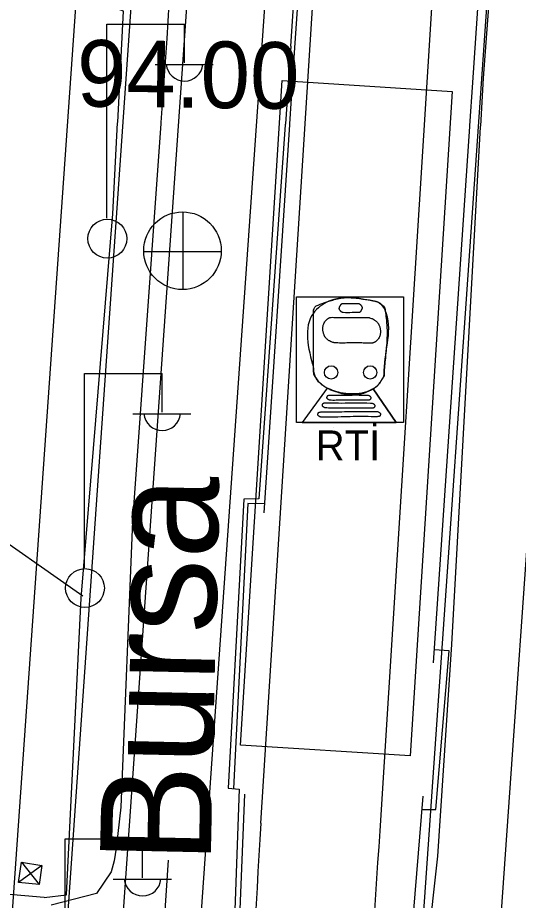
# Model space of a CAD drawing. Extents: x 417995 to 421451, y 4454518 to 4458015.
# Drawn here: x 420182 to 420227.2, y 4455050.2 to 4455129.8 of the extents above; entities that cross this region are included whole.
import ezdxf

# ---------------------------------------------------------------- set-up
doc = ezdxf.new("R2010")
doc.units = 0
for name, color, linetype in [('B_Sundurma', 7, 'Continuous'), ('KALDIRIM_FAT', 7, 'Continuous'), ('LJ_SEMBOL', 7, 'Continuous'), ('PL_RAY_ISTASYON', 7, 'Continuous'), ('PL_RAYLI_TOPLU_TAŞIMA_İST', 7, 'Continuous'), ('RAYLI_TOPLU_TAŞIMA_HATTI', 7, 'Continuous'), ('S_Elektrik_Diregi', 7, 'Continuous'), ('S_Istikamet_Oku', 7, 'Continuous'), ('S_Rogar_Kapagi', 7, 'Continuous'), ('Sinir_Duvar_tek_tarafa_ait', 7, 'Continuous'), ('Sinir_Ist_Duvari', 7, 'Continuous'), ('Y_Cadde_Yol', 7, 'Continuous'), ('Y_Yol_Kotu', 7, 'Continuous'), ('Yol_Kaldirim_kenari_bordurtasi', 7, 'Continuous'), ('Yol_Sose', 7, 'Continuous')]:
    doc.layers.add(name, color=color, linetype=linetype)

msp = doc.modelspace()

# ---------------------------------------------------------------- linework, layer by layer
at = {"layer": 'B_Sundurma'}
for p, q in [((420184.191, 4455053.372), (420182.096, 4455051.831)), ((420182.376, 4455053.675), (420183.947, 4455051.653))]:
    msp.add_line(p, q, dxfattribs=at)
msp.add_lwpolyline([(420182.376, 4455053.675), (420184.191, 4455053.372), (420183.947, 4455051.653), (420182.096, 4455051.831)], close=True, dxfattribs=at)
at = {"layer": 'KALDIRIM_FAT'}
for p, q in [((420215.941, 4455540.771), (420179.403, 4455019.046)), ((420220.931, 4455540.455), (420184.394, 4455018.739)), ((420225.921, 4455540.139), (420189.385, 4455018.433)), ((420232.907, 4455539.696), (420196.372, 4455018.004)), ((420252.867, 4455538.431), (420216.335, 4455016.779)), ((420259.854, 4455537.989), (420223.322, 4455016.351))]:
    msp.add_line(p, q, dxfattribs=at)
at = {"layer": 'LJ_SEMBOL'}
for p, q in [((420209.94, 4455096.382), (420207.693, 4455093.285)), ((420209.94, 4455096.382), (420207.693, 4455093.285)), ((420214.068, 4455096.308), (420216.154, 4455093.285)), ((420216.154, 4455093.285), (420214.068, 4455096.308)), ((420207.693, 4455093.285), (420216.154, 4455093.285))]:
    msp.add_line(p, q, dxfattribs=at)
msp.add_lwpolyline([(420207.153, 4455104.607), (420216.805, 4455104.607), (420216.805, 4455093.285), (420207.153, 4455093.285)], close=True, dxfattribs=at)
for centre in [(420210.288, 4455097.796), (420210.288, 4455097.796), (420213.81, 4455097.796), (420213.81, 4455097.796)]:
    msp.add_circle(centre, 0.601, dxfattribs=at)
for points in [[(420208.692, 4455098.181), (420208.692, 4455103.137), (420210.094, 4455104.212), (420213.764, 4455104.302), (420214.838, 4455103.913), (420215.166, 4455103.406), (420215.077, 4455097.972), (420214.975, 4455097.31), (420214.858, 4455097.131), (420214.689, 4455096.868), (420213.943, 4455096.241), (420210.243, 4455096.241), (420209.467, 4455096.688), (420209.02, 4455097.136), (420208.71, 4455097.867), (420208.692, 4455098.181)], [(420212.18, 4455103.183), (420211.375, 4455103.186), (420211.351, 4455103.188), (420211.327, 4455103.192), (420211.283, 4455103.208), (420211.261, 4455103.22), (420211.24, 4455103.233), (420211.22, 4455103.247), (420211.202, 4455103.263), (420211.183, 4455103.281), (420211.164, 4455103.3), (420211.13, 4455103.34), (420211.098, 4455103.382), (420211.068, 4455103.425), (420211.049, 4455103.459), (420211.037, 4455103.494), (420211.029, 4455103.569), (420211.031, 4455103.588), (420211.033, 4455103.607), (420211.041, 4455103.645), (420211.053, 4455103.681), (420211.068, 4455103.715), (420211.091, 4455103.761), (420211.115, 4455103.81), (420211.141, 4455103.858), (420211.155, 4455103.881), (420211.17, 4455103.904), (420211.184, 4455103.925), (420211.2, 4455103.943), (420211.218, 4455103.96), (420211.238, 4455103.976), (420211.257, 4455103.989), (420211.278, 4455103.998), (420211.3, 4455104.003), (420211.324, 4455104.005), (420211.733, 4455104.005), (420211.922, 4455104.013)], [(420211.045, 4455103.469), (420211.037, 4455103.494), (420211.033, 4455103.513), (420211.031, 4455103.532), (420211.029, 4455103.569), (420211.031, 4455103.588), (420211.033, 4455103.607), (420211.041, 4455103.645), (420211.053, 4455103.681), (420211.068, 4455103.715), (420211.091, 4455103.761), (420211.115, 4455103.81), (420211.141, 4455103.858), (420211.155, 4455103.881), (420211.17, 4455103.904), (420211.184, 4455103.925), (420211.2, 4455103.943), (420211.218, 4455103.96), (420211.238, 4455103.976), (420211.257, 4455103.989), (420211.278, 4455103.998), (420211.3, 4455104.003), (420211.324, 4455104.005), (420211.426, 4455104.005), (420211.528, 4455104.004), (420211.631, 4455104.003), (420211.733, 4455104.005), (420211.922, 4455104.013)], [(420211.922, 4455104.013), (420212.737, 4455104.002), (420212.761, 4455104.001), (420212.784, 4455103.996), (420212.829, 4455103.981), (420212.851, 4455103.969), (420212.872, 4455103.956), (420212.891, 4455103.941), (420212.91, 4455103.925), (420212.929, 4455103.907), (420212.947, 4455103.889), (420212.982, 4455103.849), (420213.014, 4455103.807), (420213.044, 4455103.764), (420213.062, 4455103.73), (420213.075, 4455103.694), (420213.082, 4455103.62), (420213.081, 4455103.601), (420213.079, 4455103.582), (420213.071, 4455103.544), (420213.059, 4455103.508), (420213.044, 4455103.474), (420213.021, 4455103.427), (420212.997, 4455103.378), (420212.971, 4455103.331), (420212.957, 4455103.307), (420212.942, 4455103.284), (420212.928, 4455103.264), (420212.912, 4455103.245), (420212.894, 4455103.228), (420212.874, 4455103.212), (420212.855, 4455103.2), (420212.834, 4455103.191), (420212.812, 4455103.185), (420212.788, 4455103.183), (420212.379, 4455103.183), (420212.18, 4455103.183)], [(420211.922, 4455104.013), (420212.737, 4455104.002), (420212.761, 4455104.001), (420212.784, 4455103.996), (420212.829, 4455103.981), (420212.851, 4455103.969), (420212.872, 4455103.956), (420212.891, 4455103.941), (420212.91, 4455103.925), (420212.929, 4455103.907), (420212.947, 4455103.889), (420212.982, 4455103.849), (420213.014, 4455103.807), (420213.044, 4455103.764), (420213.062, 4455103.73), (420213.067, 4455103.719)], [(420212.18, 4455103.183), (420211.375, 4455103.186), (420211.351, 4455103.188), (420211.327, 4455103.192), (420211.283, 4455103.208), (420211.261, 4455103.22), (420211.24, 4455103.233), (420211.22, 4455103.247), (420211.202, 4455103.263), (420211.183, 4455103.281), (420211.164, 4455103.3), (420211.13, 4455103.34), (420211.098, 4455103.382), (420211.068, 4455103.425), (420211.049, 4455103.459), (420211.045, 4455103.469)], [(420213.067, 4455103.719), (420213.075, 4455103.694), (420213.078, 4455103.676), (420213.081, 4455103.657), (420213.082, 4455103.62), (420213.081, 4455103.601), (420213.079, 4455103.582), (420213.071, 4455103.544), (420213.059, 4455103.508), (420213.044, 4455103.474), (420213.021, 4455103.427), (420212.997, 4455103.378), (420212.971, 4455103.331), (420212.957, 4455103.307), (420212.942, 4455103.284), (420212.928, 4455103.264), (420212.912, 4455103.245), (420212.894, 4455103.228), (420212.874, 4455103.212), (420212.855, 4455103.2), (420212.834, 4455103.191), (420212.812, 4455103.185), (420212.788, 4455103.183), (420212.379, 4455103.183), (420212.18, 4455103.183)], [(420212.037, 4455100.455), (420210.724, 4455100.454), (420210.625, 4455100.461), (420210.528, 4455100.478), (420210.339, 4455100.538), (420210.156, 4455100.629), (420210.067, 4455100.684), (420209.979, 4455100.744), (420209.887, 4455100.819), (420209.807, 4455100.906), (420209.737, 4455101.005), (420209.706, 4455101.057), (420209.678, 4455101.113), (420209.628, 4455101.233), (420209.592, 4455101.355), (420209.566, 4455101.478), (420209.55, 4455101.602), (420209.544, 4455101.726), (420209.55, 4455101.852), (420209.569, 4455101.977), (420209.602, 4455102.101), (420209.669, 4455102.266), (420209.762, 4455102.416), (420209.799, 4455102.46), (420209.838, 4455102.5), (420209.888, 4455102.547), (420209.94, 4455102.592), (420209.994, 4455102.634), (420210.052, 4455102.674), (420210.172, 4455102.733), (420210.299, 4455102.757), (420210.531, 4455102.759), (420210.764, 4455102.759), (420211.229, 4455102.75), (420211.694, 4455102.742), (420211.926, 4455102.74), (420212.159, 4455102.742), (420212.247, 4455102.744)], [(420209.545, 4455101.775), (420209.55, 4455101.852), (420209.569, 4455101.977), (420209.602, 4455102.101), (420209.669, 4455102.266), (420209.762, 4455102.416), (420209.799, 4455102.46), (420209.838, 4455102.5), (420209.888, 4455102.547), (420209.94, 4455102.592), (420209.994, 4455102.634), (420210.052, 4455102.674), (420210.11, 4455102.707), (420210.14, 4455102.721), (420210.172, 4455102.733), (420210.235, 4455102.75), (420210.299, 4455102.757), (420210.531, 4455102.759), (420210.764, 4455102.759), (420211.229, 4455102.75), (420211.694, 4455102.742), (420211.926, 4455102.74), (420212.159, 4455102.742), (420212.247, 4455102.744)], [(420212.247, 4455102.744), (420213.561, 4455102.745), (420213.66, 4455102.738), (420213.757, 4455102.721), (420213.946, 4455102.66), (420214.128, 4455102.569), (420214.218, 4455102.515), (420214.306, 4455102.455), (420214.397, 4455102.38), (420214.478, 4455102.292), (420214.548, 4455102.194), (420214.578, 4455102.141), (420214.607, 4455102.086), (420214.656, 4455101.965), (420214.693, 4455101.844), (420214.718, 4455101.721), (420214.734, 4455101.597), (420214.74, 4455101.472), (420214.735, 4455101.347), (420214.716, 4455101.221), (420214.682, 4455101.098), (420214.615, 4455100.933), (420214.523, 4455100.783), (420214.486, 4455100.739), (420214.446, 4455100.698), (420214.396, 4455100.651), (420214.345, 4455100.607), (420214.29, 4455100.565), (420214.232, 4455100.525), (420214.113, 4455100.466), (420213.986, 4455100.442), (420213.753, 4455100.439), (420213.521, 4455100.44), (420213.056, 4455100.448), (420212.591, 4455100.457), (420212.358, 4455100.459), (420212.126, 4455100.457), (420212.037, 4455100.455)], [(420212.247, 4455102.744), (420213.561, 4455102.745), (420213.66, 4455102.738), (420213.757, 4455102.721), (420213.946, 4455102.66), (420213.993, 4455102.64), (420214.039, 4455102.618), (420214.128, 4455102.569), (420214.218, 4455102.515), (420214.306, 4455102.455), (420214.397, 4455102.38), (420214.478, 4455102.292), (420214.548, 4455102.194), (420214.578, 4455102.141), (420214.607, 4455102.086), (420214.656, 4455101.965), (420214.693, 4455101.844), (420214.718, 4455101.721), (420214.734, 4455101.597), (420214.74, 4455101.472), (420214.74, 4455101.423)], [(420212.037, 4455100.455), (420210.724, 4455100.454), (420210.625, 4455100.461), (420210.528, 4455100.478), (420210.339, 4455100.538), (420210.292, 4455100.559), (420210.246, 4455100.581), (420210.156, 4455100.629), (420210.067, 4455100.684), (420209.979, 4455100.744), (420209.887, 4455100.819), (420209.807, 4455100.906), (420209.737, 4455101.005), (420209.706, 4455101.057), (420209.678, 4455101.113), (420209.628, 4455101.233), (420209.592, 4455101.355), (420209.566, 4455101.478), (420209.55, 4455101.602), (420209.544, 4455101.726), (420209.545, 4455101.775)], [(420214.74, 4455101.423), (420214.735, 4455101.347), (420214.716, 4455101.221), (420214.682, 4455101.098), (420214.615, 4455100.933), (420214.523, 4455100.783), (420214.486, 4455100.739), (420214.446, 4455100.698), (420214.396, 4455100.651), (420214.345, 4455100.607), (420214.29, 4455100.565), (420214.232, 4455100.525), (420214.175, 4455100.492), (420214.144, 4455100.478), (420214.113, 4455100.466), (420214.05, 4455100.449), (420213.986, 4455100.442), (420213.753, 4455100.439), (420213.521, 4455100.44), (420213.056, 4455100.448), (420212.591, 4455100.457), (420212.358, 4455100.459), (420212.126, 4455100.457), (420212.037, 4455100.455)], [(420214.068, 4455096.308), (420213.943, 4455096.241), (420213.507, 4455096.059), (420213.05, 4455095.936), (420212.097, 4455095.853), (420211.142, 4455095.964), (420210.459, 4455096.158), (420210.243, 4455096.241), (420210.09, 4455096.308), (420209.94, 4455096.382)], [(420210.878, 4455095.288), (420210.306, 4455095.283), (420210.222, 4455095.288), (420210.141, 4455095.304), (420210.061, 4455095.337), (420210.022, 4455095.36), (420210.002, 4455095.374), (420209.983, 4455095.389), (420209.946, 4455095.429), (420209.923, 4455095.475), (420209.913, 4455095.523), (420209.913, 4455095.546), (420209.916, 4455095.567), (420209.931, 4455095.616), (420209.955, 4455095.666), (420209.988, 4455095.707), (420210.009, 4455095.721), (420210.033, 4455095.729), (420210.125, 4455095.743), (420210.217, 4455095.751), (420210.4, 4455095.757), (420210.584, 4455095.754), (420210.878, 4455095.756)], [(420210.878, 4455095.288), (420210.306, 4455095.283), (420210.222, 4455095.288), (420210.141, 4455095.304), (420210.061, 4455095.337), (420210.022, 4455095.36), (420210.002, 4455095.374), (420209.983, 4455095.389), (420209.946, 4455095.429), (420209.923, 4455095.475), (420209.913, 4455095.523), (420209.913, 4455095.546), (420209.916, 4455095.567), (420209.931, 4455095.616), (420209.955, 4455095.666), (420209.988, 4455095.707), (420210.009, 4455095.721), (420210.033, 4455095.729), (420210.125, 4455095.743), (420210.217, 4455095.751), (420210.4, 4455095.757), (420210.584, 4455095.754), (420210.878, 4455095.756)], [(420210.878, 4455095.756), (420213.48, 4455095.756), (420213.564, 4455095.752), (420213.645, 4455095.735), (420213.725, 4455095.703), (420213.764, 4455095.679), (420213.784, 4455095.666), (420213.803, 4455095.65), (420213.84, 4455095.61), (420213.863, 4455095.564), (420213.873, 4455095.517), (420213.873, 4455095.494), (420213.87, 4455095.472), (420213.855, 4455095.424), (420213.831, 4455095.374), (420213.797, 4455095.333), (420213.777, 4455095.318), (420213.753, 4455095.31), (420213.661, 4455095.297), (420213.569, 4455095.288), (420213.386, 4455095.283), (420213.202, 4455095.285), (420213.018, 4455095.288), (420210.878, 4455095.288)], [(420210.878, 4455095.756), (420213.48, 4455095.756), (420213.564, 4455095.752), (420213.645, 4455095.735), (420213.725, 4455095.703), (420213.764, 4455095.679), (420213.784, 4455095.666), (420213.803, 4455095.65), (420213.84, 4455095.61), (420213.863, 4455095.564), (420213.873, 4455095.517), (420213.873, 4455095.494), (420213.87, 4455095.472), (420213.855, 4455095.424), (420213.831, 4455095.374), (420213.797, 4455095.333), (420213.777, 4455095.318), (420213.753, 4455095.31), (420213.661, 4455095.297), (420213.569, 4455095.288), (420213.386, 4455095.283), (420213.202, 4455095.285), (420213.018, 4455095.288), (420210.878, 4455095.288)], [(420211.235, 4455094.569), (420209.898, 4455094.593), (420209.814, 4455094.597), (420209.733, 4455094.614), (420209.653, 4455094.646), (420209.614, 4455094.67), (420209.594, 4455094.683), (420209.575, 4455094.699), (420209.538, 4455094.739), (420209.515, 4455094.785), (420209.505, 4455094.832), (420209.505, 4455094.855), (420209.508, 4455094.877), (420209.523, 4455094.925), (420209.547, 4455094.975), (420209.581, 4455095.016), (420209.601, 4455095.031), (420209.625, 4455095.039), (420209.717, 4455095.052), (420209.809, 4455095.061), (420209.992, 4455095.066), (420210.176, 4455095.064), (420211.235, 4455095.037)], [(420211.235, 4455094.569), (420209.898, 4455094.593), (420209.814, 4455094.597), (420209.733, 4455094.614), (420209.653, 4455094.646), (420209.614, 4455094.67), (420209.594, 4455094.683), (420209.575, 4455094.699), (420209.538, 4455094.739), (420209.515, 4455094.785), (420209.505, 4455094.832), (420209.505, 4455094.855), (420209.508, 4455094.877), (420209.523, 4455094.925), (420209.547, 4455094.975), (420209.581, 4455095.016), (420209.601, 4455095.031), (420209.625, 4455095.039), (420209.717, 4455095.052), (420209.809, 4455095.061), (420209.992, 4455095.066), (420210.176, 4455095.064), (420211.235, 4455095.037)], [(420211.235, 4455095.037), (420213.837, 4455095.037), (420213.92, 4455095.032), (420214.001, 4455095.016), (420214.081, 4455094.984), (420214.12, 4455094.96), (420214.14, 4455094.946), (420214.159, 4455094.931), (420214.196, 4455094.891), (420214.22, 4455094.845), (420214.23, 4455094.797), (420214.23, 4455094.774), (420214.226, 4455094.753), (420214.212, 4455094.704), (420214.188, 4455094.655), (420214.154, 4455094.613), (420214.133, 4455094.599), (420214.109, 4455094.591), (420214.018, 4455094.577), (420213.926, 4455094.569), (420213.742, 4455094.563), (420213.558, 4455094.566), (420213.374, 4455094.569), (420211.235, 4455094.569)], [(420211.235, 4455095.037), (420213.837, 4455095.037), (420213.92, 4455095.032), (420214.001, 4455095.016), (420214.081, 4455094.984), (420214.12, 4455094.96), (420214.14, 4455094.946), (420214.159, 4455094.931), (420214.196, 4455094.891), (420214.22, 4455094.845), (420214.23, 4455094.797), (420214.23, 4455094.774), (420214.226, 4455094.753), (420214.212, 4455094.704), (420214.188, 4455094.655), (420214.154, 4455094.613), (420214.133, 4455094.599), (420214.109, 4455094.591), (420214.018, 4455094.577), (420213.926, 4455094.569), (420213.742, 4455094.563), (420213.558, 4455094.566), (420213.374, 4455094.569), (420211.235, 4455094.569)], [(420211.752, 4455093.807), (420209.487, 4455093.767), (420209.404, 4455093.772), (420209.323, 4455093.788), (420209.243, 4455093.821), (420209.204, 4455093.844), (420209.184, 4455093.858), (420209.165, 4455093.873), (420209.128, 4455093.913), (420209.104, 4455093.959), (420209.094, 4455094.007), (420209.094, 4455094.03), (420209.098, 4455094.052), (420209.112, 4455094.1), (420209.136, 4455094.15), (420209.17, 4455094.191), (420209.191, 4455094.205), (420209.215, 4455094.213), (420209.306, 4455094.227), (420209.398, 4455094.235), (420209.582, 4455094.241), (420209.766, 4455094.238), (420211.752, 4455094.275)], [(420211.752, 4455093.807), (420209.487, 4455093.767), (420209.404, 4455093.772), (420209.323, 4455093.788), (420209.243, 4455093.821), (420209.204, 4455093.844), (420209.184, 4455093.858), (420209.165, 4455093.873), (420209.128, 4455093.913), (420209.104, 4455093.959), (420209.094, 4455094.007), (420209.094, 4455094.03), (420209.098, 4455094.052), (420209.112, 4455094.1), (420209.136, 4455094.15), (420209.17, 4455094.191), (420209.191, 4455094.205), (420209.215, 4455094.213), (420209.306, 4455094.227), (420209.398, 4455094.235), (420209.582, 4455094.241), (420209.766, 4455094.238), (420211.752, 4455094.275)], [(420211.752, 4455094.275), (420214.354, 4455094.275), (420214.438, 4455094.271), (420214.519, 4455094.254), (420214.599, 4455094.222), (420214.638, 4455094.198), (420214.658, 4455094.184), (420214.677, 4455094.169), (420214.714, 4455094.129), (420214.737, 4455094.083), (420214.747, 4455094.036), (420214.747, 4455094.013), (420214.744, 4455093.991), (420214.729, 4455093.943), (420214.705, 4455093.893), (420214.672, 4455093.851), (420214.651, 4455093.837), (420214.627, 4455093.829), (420214.535, 4455093.816), (420214.443, 4455093.807), (420214.26, 4455093.802), (420214.076, 4455093.804), (420213.892, 4455093.807), (420211.752, 4455093.807)], [(420211.752, 4455094.275), (420214.354, 4455094.275), (420214.438, 4455094.271), (420214.519, 4455094.254), (420214.599, 4455094.222), (420214.638, 4455094.198), (420214.658, 4455094.184), (420214.677, 4455094.169), (420214.714, 4455094.129), (420214.737, 4455094.083), (420214.747, 4455094.036), (420214.747, 4455094.013), (420214.744, 4455093.991), (420214.729, 4455093.943), (420214.705, 4455093.893), (420214.672, 4455093.851), (420214.651, 4455093.837), (420214.627, 4455093.829), (420214.535, 4455093.816), (420214.443, 4455093.807), (420214.26, 4455093.802), (420214.076, 4455093.804), (420213.892, 4455093.807), (420211.752, 4455093.807)]]:
    msp.add_spline(points, degree=3, dxfattribs=at)
msp.add_open_spline([(420208.692, 4455098.181), (420208.698, 4455098.076), (420208.704, 4455097.972), (420208.71, 4455097.867), (420208.725, 4455097.603), (420208.86, 4455097.364), (420209.02, 4455097.136), (420209.147, 4455096.954), (420209.295, 4455096.825), (420209.467, 4455096.688), (420209.712, 4455096.496), (420209.969, 4455096.353), (420210.243, 4455096.241), (420211.378, 4455095.774), (420212.817, 4455095.673), (420213.943, 4455096.241), (420214.24, 4455096.39), (420214.511, 4455096.594), (420214.689, 4455096.868), (420214.746, 4455096.955), (420214.801, 4455097.044), (420214.858, 4455097.131), (420214.896, 4455097.191), (420214.937, 4455097.246), (420214.975, 4455097.31), (420215.091, 4455097.509), (420215.055, 4455097.75), (420215.077, 4455097.972), (420215.252, 4455099.773), (420215.396, 4455101.601), (420215.166, 4455103.406), (420215.141, 4455103.607), (420215.02, 4455103.775), (420214.838, 4455103.913), (420214.495, 4455104.175), (420214.137, 4455104.236), (420213.764, 4455104.302), (420212.566, 4455104.512), (420211.3, 4455104.586), (420210.094, 4455104.212), (420209.514, 4455104.032), (420208.692, 4455103.726), (420208.692, 4455103.137), (420208.692, 4455101.485), (420208.692, 4455099.833), (420208.692, 4455098.181)], degree=3, dxfattribs=at)
at = {"layer": 'PL_RAY_ISTASYON'}
msp.add_line((420210.485, 4455092.865), (420210.485, 4455092.865), dxfattribs=at)
at = {"layer": 'PL_RAYLI_TOPLU_TAŞIMA_İST'}
msp.add_lwpolyline([(420205.889, 4455124.088), (420221.218, 4455123.119), (420217.433, 4455063.238), (420202.104, 4455064.207)], close=True, dxfattribs=at)
at = {"layer": 'RAYLI_TOPLU_TAŞIMA_HATTI'}
for p, q in [((420214.703, 4455056.501), (420222.555, 4455180.731)), ((420203.964, 4455057.18), (420211.655, 4455178.853))]:
    msp.add_line(p, q, dxfattribs=at)
for centre, start, end in [((421800.777, 4454956.241), 176.382981, 178.051076), ((418617.89, 4455157.44), 354.732636, 356.382981)]:
    msp.add_arc(centre, 1600, start, end, dxfattribs=at)
at = {"layer": 'S_Elektrik_Diregi'}
for p, q in [((420190.069, 4455111.686), (420190.069, 4455129.186)), ((420190.069, 4455129.186), (420197.069, 4455129.186)), ((420197.069, 4455125.686), (420197.069, 4455129.186)), ((420194.409, 4455125.546), (420199.659, 4455125.546)), ((420188.051, 4455080.201), (420188.051, 4455097.701)), ((420188.051, 4455097.701), (420195.051, 4455097.701)), ((420195.051, 4455094.201), (420195.051, 4455097.701)), ((420192.391, 4455094.061), (420197.641, 4455094.061)), ((420186.29, 4455038.273), (420186.29, 4455055.774)), ((420186.29, 4455055.774), (420193.29, 4455055.774)), ((420193.29, 4455052.274), (420193.29, 4455055.774)), ((420190.63, 4455052.133), (420195.88, 4455052.133))]:
    msp.add_line(p, q, dxfattribs=at)
for centre in [(420190.105, 4455109.85), (420188.087, 4455078.366)]:
    msp.add_circle(centre, 1.75, dxfattribs=at)
for centre in [(420197.07, 4455125.698), (420195.052, 4455094.214), (420193.29, 4455052.286)]:
    msp.add_arc(centre, 1.658, 184.83843, 355.14641, dxfattribs=at)
at = {"layer": 'S_Istikamet_Oku'}
msp.add_line((420195.589, 4455053.861), (420193.234, 4455018.94), dxfattribs=at)
at = {"layer": 'S_Rogar_Kapagi'}
for p, q in [((420196.937, 4455105.231), (420196.937, 4455112.231)), ((420193.367, 4455108.696), (420200.367, 4455108.696))]:
    msp.add_line(p, q, dxfattribs=at)
msp.add_circle((420196.884, 4455108.76), 3.5, dxfattribs=at)
at = {"layer": 'Sinir_Duvar_tek_tarafa_ait'}
for points in [[(420207.024, 4455127.035), (420207.663, 4455136.211), (420208.8, 4455153.757), (420209.825, 4455169.705)], [(420226.046, 4455168.305), (420223.044, 4455123.905)], [(420206.569, 4455120.189), (420207.024, 4455127.035)], [(420223.044, 4455123.905), (420222.781, 4455120.017)], [(420204.237, 4455085.159), (420206.564, 4455120.114)], [(420206.564, 4455120.114), (420206.569, 4455120.189)], [(420222.776, 4455119.943), (420219.507, 4455071.623)], [(420222.781, 4455120.017), (420222.776, 4455119.943)], [(420200.799, 4455010.663), (420201.281, 4455029.412), (420202.508, 4455059.799)], [(420218.559, 4455059.619), (420216.549, 4455035.045), (420215.581, 4455025.322), (420213.956, 4455010.524)]]:
    msp.add_lwpolyline(points, dxfattribs=at)
at = {"layer": 'Sinir_Ist_Duvari'}
for points in [[(420204.29, 4455085.953), (420202.769, 4455086.001), (420201.476, 4455060.299)], [(420178.085, 4455084.519), (420187.893, 4455077.662)], [(420218.462, 4455058.43), (420219.729, 4455058.419), (420220.941, 4455072.721), (420219.587, 4455072.811)], [(420184.421, 4455050.5), (420172.173, 4455051.544), (420166.917, 4455052.108), (420165.128, 4455052.597), (420158.568, 4455055.899)]]:
    msp.add_lwpolyline(points, dxfattribs=at)
at = {"layer": 'Yol_Kaldirim_kenari_bordurtasi'}
for points in [[(420191.041, 4455120.353), (420191.559, 4455130.342), (420169.768, 4455138.326)], [(420184.421, 4455050.5), (420186.412, 4455050.719), (420187.75, 4455077.457), (420190.612, 4455112.083), (420191.037, 4455120.279)], [(420191.037, 4455120.279), (420191.041, 4455120.353)]]:
    msp.add_lwpolyline(points, dxfattribs=at)
at = {"layer": 'Yol_Sose'}
for points in [[(420244.588, 4455425.419), (420243.971, 4455415.844), (420243.196, 4455403.595), (420242.342, 4455390.175), (420241.732, 4455376.879), (420240.604, 4455361.613), (420239.427, 4455345.951), (420238.876, 4455331.609), (420236.001, 4455300.871), (420233.746, 4455271.379), (420232.481, 4455254.288), (420231.167, 4455236.691), (420229.198, 4455207.116), (420228.229, 4455189.403), (420226.875, 4455164.042), (420225.152, 4455139.606), (420223.993, 4455124.317)], [(420206.653, 4455127.203), (420207.639, 4455142.051), (420208.63, 4455157.949), (420209.177, 4455172.939), (420209.504, 4455182.205), (420210.339, 4455182.174), (420211.911, 4455206.81), (420213.262, 4455226.227), (420214.272, 4455243.245), (420215.536, 4455261.294), (420216.361, 4455278.436), (420217.533, 4455294.644), (420218.618, 4455313.349), (420217.607, 4455313.46), (420217.96, 4455322.578)], [(420168.396, 4455185.558), (420182.373, 4455183.165), (420185.16, 4455182.643), (420187.814, 4455182.013), (420191.921, 4455180.982), (420192.791, 4455180.637), (420193.565, 4455180.051), (420194.036, 4455179.374), (420194.964, 4455177.357), (420196.326, 4455173.882), (420197.405, 4455171.17), (420198.012, 4455169.414), (420198.095, 4455166.603), (420196.919, 4455152.891), (420195.485, 4455127.896)], [(420195.485, 4455127.896), (420194.944, 4455120.311)], [(420206.653, 4455127.203), (420206.161, 4455120.193)], [(420223.993, 4455124.317), (420223.753, 4455120.007)], [(420194.939, 4455120.238), (420192.387, 4455084.403), (420191.332, 4455058.616), (420190.908, 4455054.938), (420190.707, 4455053.801), (420190.44, 4455052.801), (420189.142, 4455050.86), (420185.029, 4455049.782)], [(420194.944, 4455120.311), (420194.939, 4455120.238)], [(420206.155, 4455120.119), (420203.784, 4455086.4), (420202.419, 4455086.369), (420201.015, 4455060.353), (420201.984, 4455060.238), (420200.913, 4455030.06)], [(420206.161, 4455120.193), (420206.155, 4455120.119)], [(420223.749, 4455119.932), (420221.15, 4455073.288), (420219.895, 4455054.199), (420217.228, 4455030.341), (420215.033, 4455010.513)], [(420223.753, 4455120.007), (420223.749, 4455119.932)]]:
    msp.add_lwpolyline(points, dxfattribs=at)

# ---------------------------------------------------------------- texts
at = {"layer": 'LJ_SEMBOL'}
msp.add_text('RTİ', height=2.7, dxfattribs=at).set_placement((420208.901, 4455089.867))
at = {"layer": 'Y_Cadde_Yol'}
msp.add_text('Bursa', height=10, rotation=88.76054, dxfattribs=at).set_placement((420199.425, 4455053.45))
at = {"layer": 'Y_Yol_Kotu'}
msp.add_text('94.00', height=6, rotation=359.33808, dxfattribs=at).set_placement((420187.325, 4455121.763))

doc.saveas('drawing.dxf')
